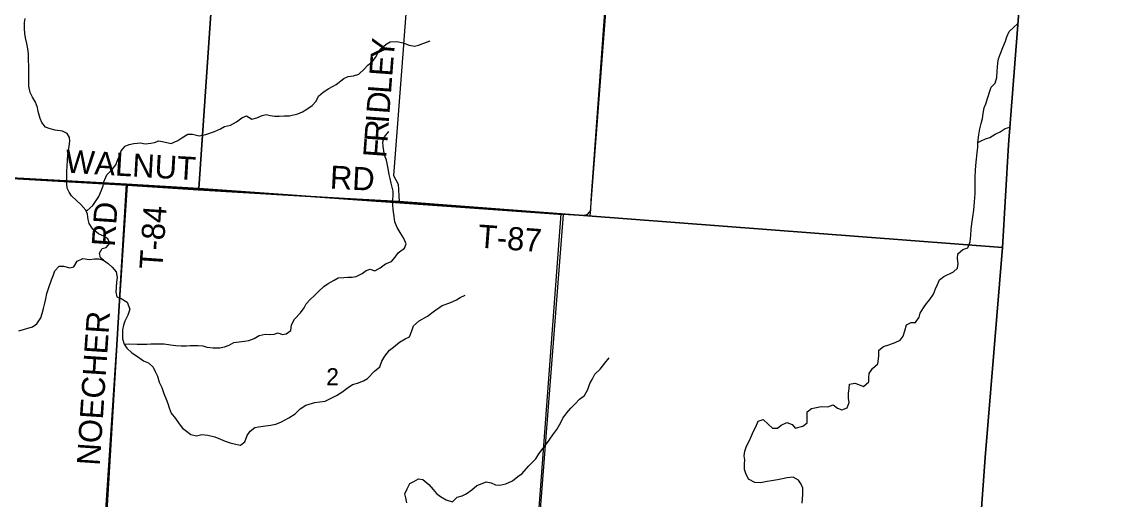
# Model space of a CAD drawing. Extents: x 1643459 to 2064572, y 425441 to 780708.
# Drawn here: x 1863080 to 1877380, y 629383 to 635591 of the extents above; entities that cross this region are included whole.
import ezdxf

# ---------------------------------------------------------------- set-up
doc = ezdxf.new("R2010")
doc.units = 0
for name, color, linetype in [('GM_X_Adjacent_County', 7, 'Continuous'), ('GM_X_City_Street', 7, 'Continuous'), ('GM_X_Interstate_Route', 7, 'Continuous'), ('GM_X_Major_River', 7, 'Continuous'), ('GM_X_Major_River_Text', 7, 'Continuous'), ('GM_X_Minor_River', 7, 'Continuous'), ('GM_X_State_Route', 7, 'Continuous'), ('GM_X_US_Route', 7, 'Continuous'), ('RD_X_Text', 7, 'Continuous')]:
    doc.layers.add(name, color=color, linetype=linetype)

msp = doc.modelspace()

# ---------------------------------------------------------------- linework, layer by layer
at = {"layer": 'GM_X_City_Street'}
for points in [[(1876079, 636557), (1875883, 633996), (1875803, 632662), (1870368, 633077), (1870078, 633099), (1867972, 633260), (1867263, 633299), (1865364, 633412), (1864446, 633471), (1859734, 633746), (1851473, 634176)], [(1851473, 634176), (1859734, 633746), (1864446, 633471), (1865364, 633412), (1867263, 633299), (1867972, 633260), (1870078, 633099), (1870368, 633077), (1875803, 632662), (1875577, 629933), (1875414, 627656), (1875045, 622825), (1875041, 622778), (1874987, 622040), (1874850, 620228), (1874367, 613864), (1874294, 612905), (1874128, 610671), (1874002, 608977)]]:
    msp.add_lwpolyline(points, dxfattribs=at)
at = {"layer": 'GM_X_Interstate_Route'}
msp.add_lwpolyline([(1874002, 608977), (1874128, 610671), (1874294, 612905), (1874367, 613864), (1874850, 620228), (1874987, 622040), (1875041, 622778), (1875045, 622825), (1875414, 627656), (1875577, 629933), (1875803, 632662), (1875883, 633996), (1876079, 636557)], dxfattribs=at)
at = {"layer": 'GM_X_Major_River_Text'}
for points in [[(1868276, 638521), (1868031, 635303)], [(1870078, 633099), (1870368, 633077), (1870423, 633094), (1870463, 633142), (1870466, 633278), (1870833, 638346)], [(1868031, 635303), (1868030, 635292), (1867901, 633598), (1867961, 633483), (1867972, 633260)], [(1864446, 633471), (1859734, 633746)], [(1864446, 633471), (1864084, 628080)], [(1864874, 633443), (1864446, 633471)], [(1870078, 633099), (1867972, 633260), (1867263, 633299), (1865364, 633412), (1864874, 633443)], [(1868815, 614964), (1869332, 622796), (1869679, 627774), (1870078, 633099)]]:
    msp.add_lwpolyline(points, dxfattribs=at)
at = {"layer": 'GM_X_Minor_River'}
msp.add_lwpolyline([(1876079, 636557), (1875883, 633996), (1875803, 632662), (1875577, 629933), (1875414, 627656), (1875045, 622825), (1875041, 622778), (1874987, 622040), (1874850, 620228), (1874367, 613864), (1874294, 612905), (1874128, 610671), (1874002, 608977)], dxfattribs=at)
at = {"layer": 'GM_X_State_Route'}
for points in [[(1860397, 639067), (1865736, 638726), (1865372, 633428), (1864436, 633485), (1860034, 633727)], [(1865736, 638726), (1870857, 638372), (1870449, 633068), (1870103, 633093), (1865372, 633428)], [(1858936, 633790), (1860034, 633727), (1864436, 633485), (1864163, 628951), (1858676, 629221)], [(1864436, 633485), (1865372, 633428), (1870103, 633093), (1869758, 628648), (1864163, 628951)]]:
    msp.add_lwpolyline(points, close=True, dxfattribs=at)
at = {"layer": 'GM_X_US_Route'}
for points in [[(1864139, 632496), (1864097, 632527), (1864084, 632587), (1864120, 632649), (1864172, 632664), (1864217, 632720), (1864193, 632774), (1864142, 632809), (1864074, 632842), (1863997, 632901), (1863951, 632975), (1863936, 633028), (1863930, 633094), (1863909, 633146), (1863844, 633219), (1863790, 633270), (1863721, 633333), (1863691, 633383), (1863666, 633435), (1863662, 633488), (1863659, 633592), (1863662, 633648), (1863666, 633718), (1863671, 633798), (1863674, 633860), (1863684, 633921), (1863693, 633977), (1863701, 634043), (1863694, 634093), (1863666, 634145), (1863606, 634174), (1863511, 634185), (1863443, 634204), (1863383, 634224), (1863336, 634285), (1863314, 634339), (1863291, 634428), (1863281, 634482), (1863254, 634548), (1863217, 634613), (1863183, 634677), (1863170, 634758), (1863169, 634826), (1863167, 634882), (1863168, 634948), (1863168, 635011), (1863165, 635105), (1863162, 635177), (1863155, 635241), (1863141, 635312), (1863126, 635386), (1863114, 635442), (1863111, 635509), (1863112, 635583), (1863120, 635635)], [(1875448, 633367), (1875449, 633431), (1875451, 633481), (1875450, 633574), (1875453, 633662), (1875457, 633728), (1875468, 633810), (1875477, 633898), (1875482, 633963), (1875482, 634027), (1875499, 634125), (1875512, 634203), (1875528, 634275), (1875543, 634337), (1875554, 634403), (1875568, 634475), (1875587, 634529), (1875618, 634623), (1875634, 634679), (1875655, 634745), (1875711, 634799), (1875730, 634869), (1875733, 634951), (1875742, 635055), (1875752, 635115), (1875779, 635181), (1875810, 635261), (1875842, 635341), (1875861, 635397), (1875889, 635467), (1875999, 635568)], [(1863909, 633146), (1863927, 633144), (1863999, 633208), (1864040, 633271), (1864076, 633327), (1864109, 633409), (1864132, 633465), (1864142, 633515), (1864181, 633605), (1864250, 633674), (1864296, 633734), (1864329, 633812), (1864349, 633868), (1864364, 633920), (1864416, 633980), (1864469, 634001), (1864531, 634015), (1864619, 634022), (1864679, 634011), (1864749, 634017), (1864799, 634026), (1864857, 634048), (1864921, 634035), (1865017, 634014), (1865101, 634053), (1865153, 634087), (1865230, 634134), (1865292, 634136), (1865379, 634113), (1865466, 634128), (1865578, 634167), (1865656, 634205), (1865709, 634236), (1865785, 634250), (1865863, 634293), (1865934, 634346), (1865992, 634374), (1866061, 634331), (1866125, 634347), (1866194, 634378), (1866246, 634392), (1866298, 634379), (1866362, 634370), (1866416, 634368), (1866480, 634371), (1866550, 634373), (1866660, 634398), (1866720, 634425), (1866776, 634459), (1866843, 634506), (1866895, 634562), (1866928, 634626), (1866988, 634681), (1867063, 634727), (1867155, 634778), (1867258, 634857), (1867314, 634883), (1867382, 634894), (1867450, 634914), (1867519, 634977), (1867569, 635031), (1867622, 635074), (1867666, 635130), (1867699, 635186), (1867735, 635242), (1867804, 635305), (1867856, 635335), (1867942, 635340), (1868026, 635319), (1868102, 635290), (1868172, 635276), (1868224, 635289), (1868296, 635317), (1868376, 635348)], [(1864404, 631407), (1864465, 631412), (1864572, 631409), (1864648, 631406), (1864700, 631408), (1864752, 631411), (1864926, 631410), (1865006, 631397), (1865074, 631390), (1865144, 631387), (1865212, 631385), (1865262, 631388), (1865364, 631391), (1865424, 631385), (1865476, 631370), (1865560, 631359), (1865646, 631361), (1865706, 631374), (1865766, 631394), (1865828, 631427), (1865898, 631436), (1865968, 631444), (1866022, 631453), (1866091, 631481), (1866159, 631518), (1866233, 631536), (1866285, 631533), (1866353, 631536), (1866403, 631552), (1866455, 631533), (1866509, 631541), (1866570, 631586), (1866578, 631659), (1866615, 631732), (1866692, 631812), (1866740, 631880), (1866769, 631932), (1866817, 631989), (1866874, 632039), (1866926, 632093), (1866997, 632156), (1867051, 632194), (1867130, 632239), (1867184, 632267), (1867254, 632272), (1867308, 632279), (1867364, 632279), (1867414, 632284), (1867492, 632326), (1867547, 632363), (1867599, 632379), (1867657, 632360), (1867727, 632400), (1867795, 632451), (1867874, 632479), (1867922, 632538), (1867961, 632594), (1868043, 632655), (1868066, 632709), (1868030, 632790), (1867985, 632859), (1867948, 632923), (1867918, 632994), (1867907, 633066), (1867896, 633154), (1867890, 633215), (1867891, 633285), (1867896, 633339), (1867894, 633393), (1867869, 633500), (1867858, 633560), (1867846, 633610), (1867827, 633711), (1867808, 633797), (1867783, 633863), (1867773, 633916), (1867766, 633974), (1867762, 634034), (1867785, 634098), (1867839, 634168)], [(1875482, 634027), (1875526, 634048), (1875583, 634074), (1875641, 634093), (1875711, 634133), (1875773, 634164), (1875838, 634206), (1875901, 634227)], [(1873203, 629343), (1873210, 629397), (1873214, 629453), (1873213, 629535), (1873191, 629588), (1873158, 629640), (1873086, 629679), (1873010, 629670), (1872948, 629658), (1872882, 629643), (1872806, 629630), (1872748, 629622), (1872662, 629607), (1872588, 629608), (1872508, 629652), (1872471, 629725), (1872457, 629779), (1872456, 629852), (1872460, 629904), (1872453, 629956), (1872459, 630016), (1872482, 630084), (1872515, 630148), (1872545, 630216), (1872574, 630278), (1872602, 630332), (1872635, 630405), (1872697, 630429), (1872761, 630368), (1872820, 630317), (1872882, 630317), (1872933, 630356), (1873007, 630390), (1873073, 630365), (1873112, 630315), (1873212, 630340), (1873271, 630385), (1873271, 630464), (1873270, 630530), (1873326, 630571), (1873391, 630585), (1873451, 630596), (1873539, 630595), (1873605, 630617), (1873662, 630576), (1873718, 630552), (1873786, 630579), (1873813, 630651), (1873806, 630707), (1873806, 630769), (1873813, 630831), (1873819, 630886), (1873889, 630901), (1873947, 630880), (1873999, 630858), (1874068, 630919), (1874068, 630973), (1874075, 631028), (1874115, 631089), (1874184, 631151), (1874199, 631251), (1874199, 631329), (1874258, 631377), (1874330, 631400), (1874412, 631427), (1874478, 631457), (1874517, 631511), (1874536, 631581), (1874558, 631657), (1874619, 631688), (1874675, 631690), (1874721, 631757), (1874736, 631811), (1874778, 631877), (1874819, 631933), (1874863, 631989), (1874908, 632055), (1874935, 632124), (1874961, 632180), (1874986, 632244), (1875042, 632286), (1875167, 632347), (1875221, 632393), (1875230, 632453), (1875220, 632519), (1875223, 632581), (1875291, 632635), (1875353, 632660), (1875384, 632736), (1875391, 632824), (1875398, 632902), (1875411, 633002), (1875419, 633059), (1875430, 633147), (1875441, 633255), (1875445, 633309), (1875448, 633367)], [(1863040, 631579), (1863217, 631630), (1863273, 631672), (1863324, 631750), (1863340, 631804), (1863359, 631872), (1863376, 631940), (1863388, 631994), (1863403, 632066), (1863426, 632142), (1863463, 632242), (1863487, 632308), (1863504, 632360), (1863560, 632421), (1863618, 632419), (1863702, 632400), (1863754, 632412), (1863793, 632487), (1863867, 632519), (1863957, 632506), (1864019, 632517), (1864071, 632517), (1864139, 632496), (1864198, 632455), (1864250, 632409), (1864301, 632348), (1864313, 632272), (1864304, 632214), (1864301, 632148), (1864297, 632081), (1864310, 632021), (1864366, 631999), (1864442, 631954), (1864479, 631863), (1864454, 631783), (1864413, 631707), (1864395, 631655), (1864384, 631591), (1864383, 631477), (1864404, 631407), (1864440, 631354), (1864505, 631295), (1864591, 631236), (1864656, 631192), (1864722, 631165), (1864780, 631110), (1864809, 631050), (1864837, 630991), (1864860, 630915), (1864895, 630842), (1864922, 630766), (1864948, 630691), (1864973, 630635), (1864991, 630579), (1865016, 630512), (1865073, 630443), (1865119, 630373), (1865160, 630316), (1865212, 630276), (1865269, 630235), (1865345, 630218), (1865413, 630234), (1865489, 630225), (1865583, 630202), (1865655, 630173), (1865718, 630148), (1865780, 630126), (1865834, 630111), (1865914, 630096), (1865972, 630138), (1866003, 630220), (1866042, 630278), (1866100, 630323), (1866150, 630333), (1866210, 630340), (1866306, 630355), (1866372, 630369), (1866449, 630396), (1866543, 630449), (1866623, 630503), (1866688, 630566), (1866763, 630616), (1866879, 630649), (1866945, 630658), (1867015, 630666), (1867101, 630711), (1867160, 630740), (1867228, 630784), (1867300, 630835), (1867367, 630885), (1867433, 630902), (1867509, 630930), (1867562, 630959), (1867654, 631057), (1867721, 631112), (1867748, 631184), (1867786, 631252), (1867847, 631328), (1867899, 631367), (1867978, 631431), (1868054, 631474)], [(1868054, 631474), (1868110, 631504), (1868137, 631578), (1868158, 631644), (1868232, 631711), (1868343, 631772), (1868434, 631841), (1868532, 631911), (1868630, 631942), (1868717, 631981), (1868767, 632013), (1868829, 632042)], [(1868072, 629344), (1868059, 629412), (1868049, 629462), (1868078, 629528), (1868113, 629596), (1868165, 629622), (1868225, 629659), (1868283, 629647), (1868358, 629586), (1868416, 629521), (1868457, 629468), (1868509, 629430), (1868585, 629387), (1868668, 629360), (1868727, 629420), (1868793, 629439), (1868845, 629461), (1868918, 629516), (1868982, 629570), (1869052, 629599), (1869103, 629617), (1869166, 629606), (1869226, 629581), (1869282, 629575), (1869360, 629592), (1869447, 629632), (1869513, 629687), (1869572, 629729), (1869656, 629828), (1869747, 629919), (1869786, 629981), (1869843, 630057), (1869889, 630117), (1869928, 630172), (1869970, 630228), (1870019, 630298), (1870070, 630388), (1870100, 630444), (1870151, 630513), (1870203, 630577), (1870260, 630631), (1870316, 630692), (1870379, 630742), (1870421, 630816), (1870450, 630898), (1870477, 630950), (1870515, 631017), (1870582, 631083), (1870641, 631159), (1870701, 631230)]]:
    msp.add_lwpolyline(points, dxfattribs=at)
at = {"layer": 'RD_X_Text'}
msp.add_lwpolyline([(1875414, 627656), (1875577, 629933), (1875803, 632662), (1875883, 633996), (1876079, 636557), (1876124, 637211), (1876148, 637489), (1876186, 637930), (1876198, 638099), (1876584, 643285), (1876603, 643550), (1876786, 645937), (1876989, 648600), (1877380, 653888)], dxfattribs=at)

# ---------------------------------------------------------------- texts
at = {"layer": 'GM_X_Adjacent_County'}
msp.add_text('2', height=221, rotation=0, dxfattribs=at).set_placement((1867028, 630874))
at = {"layer": 'GM_X_Major_River'}
for s, rotation, p in [('Y', 84.9738, (1867901, 635100)), ('E', 85.7361, (1867884, 634878)), ('L', 85.7449, (1867867, 634654)), ('D', 85.7468, (1867848, 634390)), ('R', 85.7467, (1867820, 634022)), ('I', 85.742, (1867839, 634268)), ('F', 85.7434, (1867805, 633820)), ('WALNUT', 356.6705, (1863636, 633635)), ('RD', 357.0908, (1867070, 633428)), ('RD', 86.055, (1864282, 632667)), ('T-84', 86.115, (1864901, 632373)), ('T-87', 355.737, (1868989, 632663)), ('NOECHER', 86.167, (1864088, 629824))]:
    msp.add_text(s, height=300, rotation=rotation, dxfattribs=at).set_placement(p)

doc.saveas('drawing.dxf')
